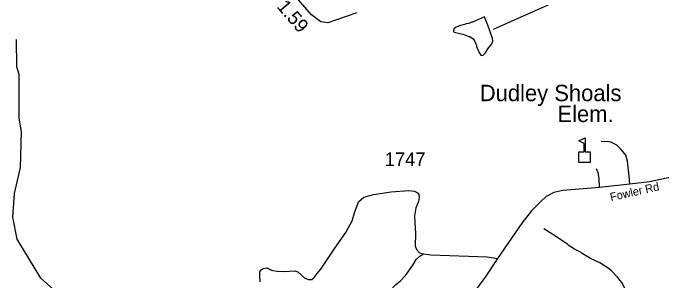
# Model space of a CAD drawing. Extents: x 1159738 to 1321356, y 736314 to 882035.
# Drawn here: x 1285937 to 1291852, y 773849 to 776290 of the extents above; entities that cross this region are included whole.
import ezdxf

# ---------------------------------------------------------------- set-up
doc = ezdxf.new("R2010")
doc.units = 0
for name, color, linetype in [('Exist Cultural Educational Facility Elementary Label', 7, 'Continuous'), ('Exist Cultural Educational Facility High CELL', 7, 'Continuous'), ('Exist Hydrographic Creek Single Shore', 7, 'Continuous'), ('Exist Hydrographic Misc Water Feature', 7, 'Continuous'), ('Exist Road Non-System Type 51', 7, 'Continuous'), ('Exist Road Secondary Mileage Hundredths English Label', 7, 'Continuous'), ('Exist Road Secondary Type 51 Attributed', 7, 'Continuous'), ('Exist Road Secondary Type 51 Label', 7, 'Continuous'), ('Exist Road Secondary Type 51 Number Label', 7, 'Continuous')]:
    doc.layers.add(name, color=color, linetype=linetype)

msp = doc.modelspace()

# ---------------------------------------------------------------- linework, layer by layer
at = {"layer": 'Exist Cultural Educational Facility High CELL'}
msp.add_lwpolyline([(1291103, 774922.8), (1291103, 775020.7), (1291149.1, 775020.7), (1291149.1, 775095.8), (1291102, 775120.1), (1291158.7, 775149.2), (1291158.7, 775020.7), (1291204.7, 775020.7), (1291204.7, 774922.8)], close=True, dxfattribs=at)
at = {"layer": 'Exist Hydrographic Creek Single Shore'}
msp.add_lwpolyline([(1288576.1, 772538.5), (1288459.6, 772593.4), (1287647.6, 772787), (1287475.6, 772898.8), (1287181.6, 773157.4), (1286853.6, 773390.5), (1286516.6, 773574.6), (1286189.6, 773866.7), (1285973.6, 774222.3), (1285936.6, 774423.3), (1285950.6, 774639.7), (1286006.6, 774878.1), (1286014.6, 775203), (1285992.5, 775328.1), (1285993.6, 775728.5), (1285970.6, 775798), (1285968.6, 776047.5)], dxfattribs=at)
at = {"layer": 'Exist Hydrographic Misc Water Feature'}
for points in [[(1290323.6, 776140.6), (1290871.7, 776385.6), (1291185.6, 776618.9), (1291310.6, 776616.4), (1291873.6, 776470.5), (1292173.6, 776461.2), (1292629.7, 776327.3), (1292830.6, 776362.7), (1293698.6, 776765.4), (1293885.6, 776902.8), (1294171.7, 777005.4), (1294414.7, 777033.3), (1294817.7, 777140.1), (1295835.7, 777182), (1296054.7, 777282.7), (1296121.6, 777274.8), (1296252.6, 777180.3), (1296395.7, 777233.2)], [(1290293, 776118.2), (1290269.5, 776176.5), (1290251.7, 776223.7), (1290239.8, 776255.4), (1290130.3, 776204.5), (1290122.3, 776204.8), (1290098, 776193.4), (1290073.9, 776190.2), (1290057.7, 776182.6), (1290009.4, 776172), (1289976.9, 776156.9), (1289960.6, 776143.4), (1289956.3, 776133.5), (1289957.9, 776121.5), (1289963.8, 776115.3), (1290043.2, 776095), (1290074.9, 776082.2), (1290082.9, 776081.9), (1290098.7, 776073.4), (1290106.6, 776073.2), (1290138.2, 776054.3), (1290149.7, 776036), (1290168.4, 775991.5), (1290168.2, 775983.5), (1290190.6, 775926.9), (1290208, 775904.4), (1290222, 775902), (1290229.9, 775903.7), (1290250.6, 775925.1), (1290271.6, 775960.5), (1290306.8, 776007.5), (1290317.5, 776031.2), (1290314.2, 776055.3), (1290293, 776118.2)], [(1291886.4, 773380.8), (1291851.4, 773415.8), (1291772, 773514.1), (1291690.2, 773594.4), (1291652.4, 773646.6), (1291591.4, 773700.8), (1291523.1, 773769.2), (1291492.7, 773826), (1291479.1, 773844.4), (1291457.9, 773871), (1291395.7, 773936.7), (1291378.1, 773951.2), (1291293.6, 774005.7), (1291209.3, 774045.6), (1291132.8, 774091.4), (1291124.2, 774100.5), (1291063.4, 774132.1), (1291004, 774167.9), (1291000.2, 774174), (1290888.3, 774249.2), (1290782.1, 774316.2)]]:
    msp.add_lwpolyline(points, dxfattribs=at)
at = {"layer": 'Exist Road Non-System Type 51'}
for points in [[(1291568.2, 774725.8), (1291560.9, 774798.9), (1291544.4, 774934.3), (1291529.8, 774989.2), (1291487.7, 775040.4), (1291447.5, 775082.5), (1291392.7, 775109.9), (1291372.6, 775111.7), (1291304.9, 775115.4)], [(1291290.3, 774694.7), (1291286.6, 774777), (1291279.3, 774828.2), (1291262.9, 774864.8)], [(1289287.9, 773420.5), (1289318.3, 773549), (1289363.3, 773678.6), (1289402.8, 773780.1), (1289429.8, 773807.1), (1289470.3, 773837.5), (1289520.8, 773889.8), (1289585, 773984.5), (1289617.6, 774037.4), (1289650.3, 774066.8), (1289684.1, 774087)]]:
    msp.add_lwpolyline(points, dxfattribs=at)
at = {"layer": 'Exist Road Secondary Type 51 Attributed'}
for points in [[(1289076.6, 776291), (1288810.1, 776199.1), (1288747.9, 776208), (1288662, 776273.2), (1288481.4, 776483.6)], [(1291988.3, 774797), (1291747, 774745.7), (1291568.2, 774725.8), (1291290.3, 774694.7), (1290956.3, 774666.5), (1290874, 774648.2), (1290804.5, 774611.6), (1290753.3, 774566.8), (1290669.1, 774481), (1290582.4, 774367.5), (1290359.2, 774046.2)], [(1288193.1, 773833.5), (1288188.6, 773889.8), (1288190.8, 773924.8), (1288202.1, 773941.7), (1288220.1, 773954.1), (1288252.8, 773959.7), (1288297.9, 773939.2), (1288309.8, 773934.9), (1288347.9, 773930.9), (1288415.8, 773928.2), (1288508.1, 773931.6), (1288536.3, 773923.7), (1288600.5, 773865.1), (1288633.1, 773853.8), (1288664.7, 773854.9), (1288686.1, 773871.8), (1288713.1, 773907.9), (1288746.4, 773948.9), (1288873.6, 774139.1), (1288976.1, 774284.5), (1289033.6, 774389.4), (1289053.9, 774462.6), (1289091, 774564.1), (1289139, 774604.7), (1289228, 774629.5), (1289387.9, 774654.3), (1289549, 774666.7), (1289603.1, 774661.1), (1289627.8, 774646.4), (1289641.4, 774630.6), (1289644.7, 774603.6), (1289636.9, 774567.5), (1289613.2, 774510), (1289603.1, 774434.5), (1289604.2, 774373.7), (1289609.8, 774274.9), (1289608.7, 774161.1), (1289618.8, 774127.6), (1289646.9, 774098.3), (1289684.1, 774087), (1289750.5, 774079.2), (1290266.2, 774061.6), (1290359.2, 774046.2)], [(1290359.2, 774046.2), (1290254, 773883), (1290089, 773659), (1289965.2, 773506.2), (1289800.2, 773270.8), (1289680.5, 773070.5), (1289653.7, 772983.8), (1289649.5, 772880.1), (1289657.8, 772619.9), (1289668.1, 772380.4), (1289651.6, 772250.3), (1289606, 772096.8)]]:
    msp.add_lwpolyline(points, dxfattribs=at)

# ---------------------------------------------------------------- texts
at = {"layer": 'Exist Cultural Educational Facility Elementary Label'}
for s, p in [('Dudley Shoals ', (1290197.3, 775483.3)), ('Elem.', (1290906.3, 775292.3))]:
    msp.add_text(s, height=150, dxfattribs=at).set_placement(p)
at = {"layer": 'Exist Road Secondary Mileage Hundredths English Label'}
msp.add_text('1.59', height=125, rotation=310.64753, dxfattribs=at).set_placement((1288339, 776344.2))
at = {"layer": 'Exist Road Secondary Type 51 Label'}
msp.add_text('Fowler Rd', height=75, rotation=12.6994, dxfattribs=at).set_placement((1291395.3, 774569.1))
at = {"layer": 'Exist Road Secondary Type 51 Number Label'}
msp.add_text('1747', height=125, dxfattribs=at).set_placement((1289330, 774890.3))

doc.saveas('drawing.dxf')
